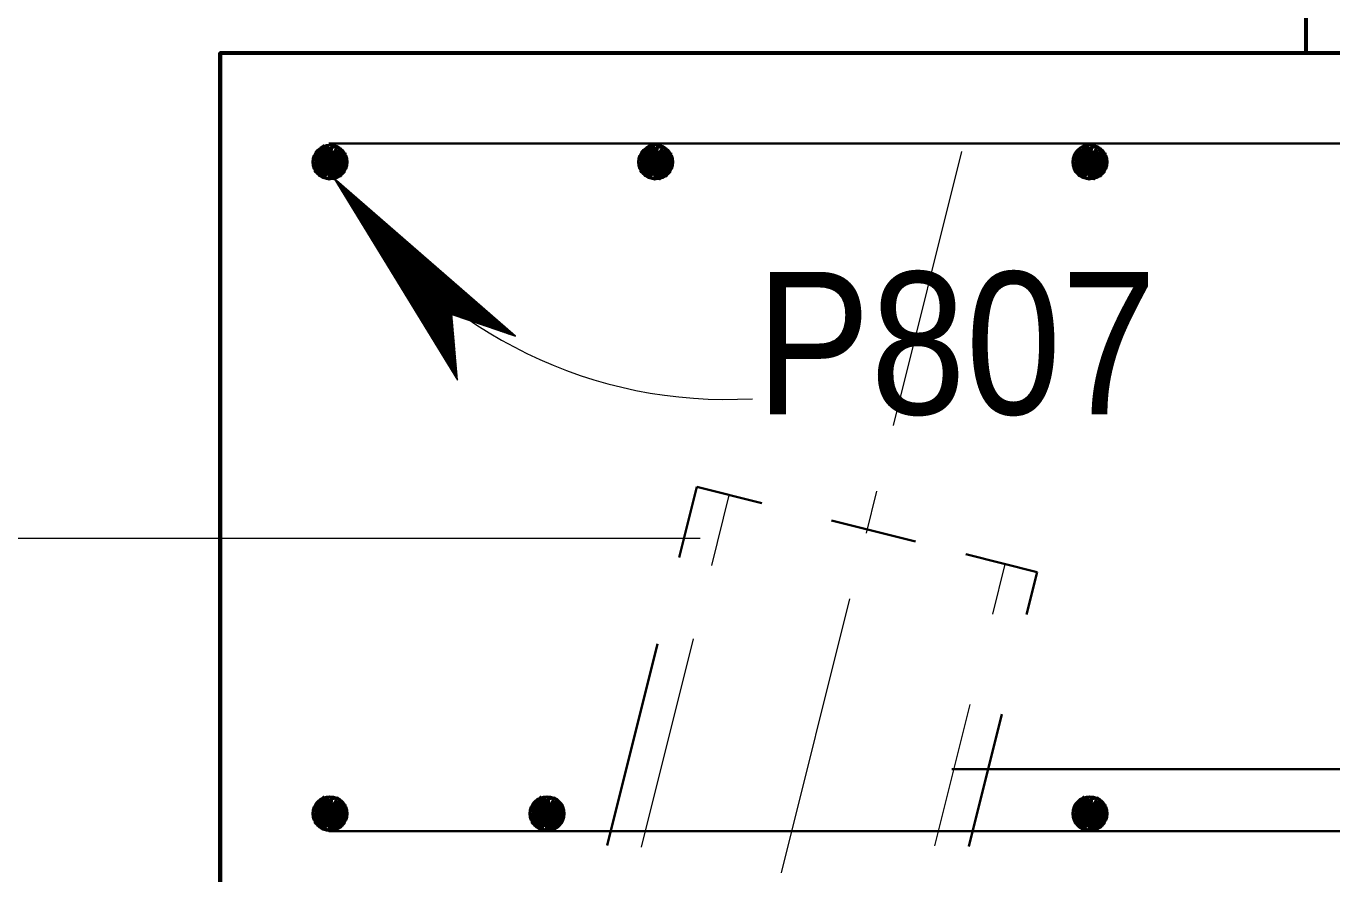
# Model space of a CAD drawing. Extents: x 144 to 252, y 360 to 425.
# Drawn here: x 189.374 to 192.381, y 392.513 to 394.465 of the extents above; entities that cross this region are included whole.
import ezdxf
from ezdxf.enums import TextEntityAlignment as Align

# ---------------------------------------------------------------- set-up
doc = ezdxf.new("R2010")
doc.units = 0
doc.header["$LTSCALE"] = 0.13
doc.linetypes.add('DOT_DASHED', pattern=[7.7, 5, -1.2, 0.3, -1.2])
for name, color, linetype, lineweight in [('1', 7, 'Continuous', 40), ('14', 7, 'Continuous', 13), ('3', 7, 'Continuous', 13), ('4', 7, 'Continuous', 35), ('5', 7, 'Continuous', 35)]:
    doc.layers.add(name, color=color, linetype=linetype, lineweight=lineweight)

msp = doc.modelspace()

# ---------------------------------------------------------------- linework, layer by layer
at = {"layer": '1', "lineweight": 60}
for p, q in [((192.3208, 396.2944), (192.3208, 394.4032)), ((189.8208, 392.4032), (189.8208, 394.4032))]:
    msp.add_line(p, q, dxfattribs=at)
at = {"layer": '1'}
for p, q in [((190.0457, 394.1757), (190.0433, 394.1307)), ((190.0433, 394.1607), (190.1033, 394.1507)), ((190.0482, 394.1757), (190.0457, 394.1307)), ((190.0457, 394.1757), (190.1058, 394.1657)), ((190.0457, 394.1732), (190.1058, 394.1632)), ((190.0457, 394.1707), (190.1058, 394.1582)), ((190.0457, 394.1682), (190.1058, 394.1557)), ((190.0457, 394.1632), (190.1033, 394.1532)), ((190.0482, 394.1807), (190.1058, 394.1707)), ((190.0507, 394.1757), (190.0482, 394.1307)), ((190.0532, 394.1757), (190.0507, 394.1307)), ((190.0557, 394.1757), (190.0532, 394.1307)), ((190.0607, 394.1757), (190.0582, 394.1307)), ((190.0632, 394.1757), (190.0607, 394.1307)), ((190.0657, 394.1757), (190.0632, 394.1307)), ((190.0683, 394.1757), (190.0657, 394.1307)), ((190.0708, 394.1757), (190.0683, 394.1307)), ((190.0733, 394.1757), (190.0708, 394.1307)), ((190.0757, 394.1757), (190.0733, 394.1307)), ((190.0807, 394.1732), (190.0757, 394.1282)), ((190.0857, 394.1732), (190.0807, 394.1282)), ((190.0882, 394.1732), (190.0857, 394.1282)), ((190.0882, 394.1732), (190.0857, 394.1282)), ((190.0907, 394.1732), (190.0882, 394.1282)), ((190.0932, 394.1732), (190.0907, 394.1282)), ((190.0957, 394.1732), (190.0932, 394.1282)), ((190.0983, 394.1732), (190.0957, 394.1282)), ((190.1008, 394.1732), (190.0983, 394.1282)), ((190.1033, 394.1732), (190.1008, 394.1282)), ((190.1082, 394.1732), (190.1058, 394.1282)), ((190.7957, 394.1757), (190.7933, 394.1307)), ((190.7933, 394.1607), (190.8533, 394.1507)), ((190.7982, 394.1757), (190.7957, 394.1307)), ((190.7957, 394.1757), (190.8558, 394.1657)), ((190.7957, 394.1732), (190.8558, 394.1632)), ((190.7957, 394.1707), (190.8558, 394.1582)), ((190.7957, 394.1682), (190.8558, 394.1557)), ((190.7957, 394.1632), (190.8533, 394.1532)), ((190.7982, 394.1807), (190.8558, 394.1707)), ((190.8007, 394.1757), (190.7982, 394.1307)), ((190.8032, 394.1757), (190.8007, 394.1307)), ((190.8057, 394.1757), (190.8032, 394.1307)), ((190.8107, 394.1757), (190.8082, 394.1307)), ((190.8132, 394.1757), (190.8107, 394.1307)), ((190.8157, 394.1757), (190.8132, 394.1307)), ((190.8183, 394.1757), (190.8157, 394.1307)), ((190.8208, 394.1757), (190.8183, 394.1307)), ((190.8233, 394.1757), (190.8208, 394.1307)), ((190.8257, 394.1757), (190.8233, 394.1307)), ((190.8307, 394.1732), (190.8257, 394.1282)), ((190.8357, 394.1732), (190.8307, 394.1282)), ((190.8382, 394.1732), (190.8357, 394.1282)), ((190.8382, 394.1732), (190.8357, 394.1282)), ((190.8407, 394.1732), (190.8382, 394.1282)), ((190.8432, 394.1732), (190.8407, 394.1282)), ((190.8457, 394.1732), (190.8432, 394.1282)), ((190.8483, 394.1732), (190.8457, 394.1282)), ((190.8508, 394.1732), (190.8483, 394.1282)), ((190.8533, 394.1732), (190.8508, 394.1282)), ((190.8582, 394.1732), (190.8558, 394.1282)), ((191.7957, 394.1757), (191.7933, 394.1307)), ((191.7933, 394.1607), (191.8533, 394.1507)), ((191.7982, 394.1757), (191.7957, 394.1307)), ((191.7957, 394.1757), (191.8558, 394.1657)), ((191.7957, 394.1732), (191.8558, 394.1632)), ((191.7957, 394.1707), (191.8558, 394.1582)), ((191.7957, 394.1682), (191.8558, 394.1557)), ((191.7957, 394.1632), (191.8533, 394.1532)), ((191.7982, 394.1807), (191.8558, 394.1707)), ((191.8007, 394.1757), (191.7982, 394.1307)), ((191.8032, 394.1757), (191.8007, 394.1307)), ((191.8057, 394.1757), (191.8032, 394.1307)), ((191.8107, 394.1757), (191.8082, 394.1307)), ((191.8132, 394.1757), (191.8107, 394.1307)), ((191.8157, 394.1757), (191.8132, 394.1307)), ((191.8183, 394.1757), (191.8157, 394.1307)), ((191.8208, 394.1757), (191.8183, 394.1307)), ((191.8233, 394.1757), (191.8208, 394.1307)), ((191.8257, 394.1757), (191.8233, 394.1307)), ((191.8307, 394.1732), (191.8257, 394.1282)), ((191.8357, 394.1732), (191.8307, 394.1282)), ((191.8382, 394.1732), (191.8357, 394.1282)), ((191.8382, 394.1732), (191.8357, 394.1282)), ((191.8407, 394.1732), (191.8382, 394.1282)), ((191.8432, 394.1732), (191.8407, 394.1282)), ((191.8457, 394.1732), (191.8432, 394.1282)), ((191.8483, 394.1732), (191.8457, 394.1282)), ((191.8508, 394.1732), (191.8483, 394.1282)), ((191.8533, 394.1732), (191.8508, 394.1282)), ((191.8582, 394.1732), (191.8558, 394.1282)), ((190.0383, 394.1332), (190.0983, 394.1232)), ((190.0408, 394.1482), (190.1008, 394.1357)), ((190.0408, 394.1407), (190.1008, 394.1307)), ((190.0408, 394.1382), (190.0983, 394.1282)), ((190.0408, 394.1357), (190.0983, 394.1257)), ((190.0433, 394.1582), (190.1033, 394.1457)), ((190.0433, 394.1557), (190.1008, 394.1432)), ((190.0433, 394.1532), (190.1008, 394.1407)), ((190.7883, 394.1332), (190.8483, 394.1232)), ((190.7908, 394.1482), (190.8508, 394.1357)), ((190.7908, 394.1407), (190.8508, 394.1307)), ((190.7908, 394.1382), (190.8483, 394.1282)), ((190.7908, 394.1357), (190.8483, 394.1257)), ((190.7933, 394.1582), (190.8533, 394.1457)), ((190.7933, 394.1557), (190.8508, 394.1432)), ((190.7933, 394.1532), (190.8508, 394.1407)), ((191.7883, 394.1332), (191.8483, 394.1232)), ((191.7908, 394.1482), (191.8508, 394.1357)), ((191.7908, 394.1407), (191.8508, 394.1307)), ((191.7908, 394.1382), (191.8483, 394.1282)), ((191.7908, 394.1357), (191.8483, 394.1257)), ((191.7933, 394.1582), (191.8533, 394.1457)), ((191.7933, 394.1557), (191.8508, 394.1432)), ((191.7933, 394.1532), (191.8508, 394.1407)), ((190.0457, 392.6757), (190.0433, 392.6307)), ((190.0433, 392.6607), (190.1033, 392.6507)), ((190.0433, 392.6582), (190.1033, 392.6457)), ((190.0482, 392.6757), (190.0457, 392.6307)), ((190.0457, 392.6757), (190.1058, 392.6657)), ((190.0457, 392.6732), (190.1058, 392.6632)), ((190.0457, 392.6707), (190.1058, 392.6582)), ((190.0457, 392.6682), (190.1058, 392.6557)), ((190.0457, 392.6632), (190.1033, 392.6532)), ((190.0482, 392.6807), (190.1058, 392.6707)), ((190.0507, 392.6757), (190.0482, 392.6307)), ((190.0532, 392.6757), (190.0507, 392.6307)), ((190.0557, 392.6757), (190.0532, 392.6307)), ((190.0607, 392.6757), (190.0582, 392.6307)), ((190.0632, 392.6757), (190.0607, 392.6307)), ((190.0657, 392.6757), (190.0632, 392.6307)), ((190.0683, 392.6757), (190.0657, 392.6307)), ((190.0708, 392.6757), (190.0683, 392.6307)), ((190.0733, 392.6757), (190.0708, 392.6307)), ((190.0757, 392.6757), (190.0733, 392.6307)), ((190.0807, 392.6732), (190.0757, 392.6282)), ((190.0857, 392.6732), (190.0807, 392.6282)), ((190.0882, 392.6732), (190.0857, 392.6282)), ((190.0882, 392.6732), (190.0857, 392.6282)), ((190.0907, 392.6732), (190.0882, 392.6282)), ((190.0932, 392.6732), (190.0907, 392.6282)), ((190.0957, 392.6732), (190.0932, 392.6282)), ((190.0983, 392.6732), (190.0957, 392.6282)), ((190.1008, 392.6732), (190.0983, 392.6282)), ((190.1033, 392.6732), (190.1008, 392.6282)), ((190.1082, 392.6732), (190.1058, 392.6282)), ((190.5457, 392.6757), (190.5433, 392.6307)), ((190.5433, 392.6607), (190.6033, 392.6507)), ((190.5433, 392.6582), (190.6033, 392.6457)), ((190.5482, 392.6757), (190.5457, 392.6307)), ((190.5457, 392.6757), (190.6058, 392.6657)), ((190.5457, 392.6732), (190.6058, 392.6632)), ((190.5457, 392.6707), (190.6058, 392.6582)), ((190.5457, 392.6682), (190.6058, 392.6557)), ((190.5457, 392.6632), (190.6033, 392.6532)), ((190.5482, 392.6807), (190.6058, 392.6707)), ((190.5507, 392.6757), (190.5482, 392.6307)), ((190.5532, 392.6757), (190.5507, 392.6307)), ((190.5557, 392.6757), (190.5532, 392.6307)), ((190.5607, 392.6757), (190.5582, 392.6307)), ((190.5632, 392.6757), (190.5607, 392.6307)), ((190.5657, 392.6757), (190.5632, 392.6307)), ((190.5683, 392.6757), (190.5657, 392.6307)), ((190.5708, 392.6757), (190.5683, 392.6307)), ((190.5733, 392.6757), (190.5708, 392.6307)), ((190.5757, 392.6757), (190.5733, 392.6307)), ((190.5807, 392.6732), (190.5757, 392.6282)), ((190.5857, 392.6732), (190.5807, 392.6282)), ((190.5882, 392.6732), (190.5857, 392.6282)), ((190.5882, 392.6732), (190.5857, 392.6282)), ((190.5907, 392.6732), (190.5882, 392.6282)), ((190.5932, 392.6732), (190.5907, 392.6282)), ((190.5957, 392.6732), (190.5932, 392.6282)), ((190.5983, 392.6732), (190.5957, 392.6282)), ((190.6008, 392.6732), (190.5983, 392.6282)), ((190.6033, 392.6732), (190.6008, 392.6282)), ((190.6082, 392.6732), (190.6058, 392.6282)), ((191.7957, 392.6757), (191.7933, 392.6307)), ((191.7933, 392.6607), (191.8533, 392.6507)), ((191.7933, 392.6582), (191.8533, 392.6457)), ((191.7982, 392.6757), (191.7957, 392.6307)), ((191.7957, 392.6757), (191.8558, 392.6657)), ((191.7957, 392.6732), (191.8558, 392.6632)), ((191.7957, 392.6707), (191.8558, 392.6582)), ((191.7957, 392.6682), (191.8558, 392.6557)), ((191.7957, 392.6632), (191.8533, 392.6532)), ((191.7982, 392.6807), (191.8558, 392.6707)), ((191.8007, 392.6757), (191.7982, 392.6307)), ((191.8032, 392.6757), (191.8007, 392.6307)), ((191.8057, 392.6757), (191.8032, 392.6307)), ((191.8107, 392.6757), (191.8082, 392.6307)), ((191.8132, 392.6757), (191.8107, 392.6307)), ((191.8157, 392.6757), (191.8132, 392.6307)), ((191.8183, 392.6757), (191.8157, 392.6307)), ((191.8208, 392.6757), (191.8183, 392.6307)), ((191.8233, 392.6757), (191.8208, 392.6307)), ((191.8257, 392.6757), (191.8233, 392.6307)), ((191.8307, 392.6732), (191.8257, 392.6282)), ((191.8357, 392.6732), (191.8307, 392.6282)), ((191.8382, 392.6732), (191.8357, 392.6282)), ((191.8382, 392.6732), (191.8357, 392.6282)), ((191.8407, 392.6732), (191.8382, 392.6282)), ((191.8432, 392.6732), (191.8407, 392.6282)), ((191.8457, 392.6732), (191.8432, 392.6282)), ((191.8483, 392.6732), (191.8457, 392.6282)), ((191.8508, 392.6732), (191.8483, 392.6282)), ((191.8533, 392.6732), (191.8508, 392.6282)), ((191.8582, 392.6732), (191.8558, 392.6282)), ((190.0383, 392.6332), (190.0983, 392.6232)), ((190.0408, 392.6482), (190.1008, 392.6357)), ((190.0408, 392.6407), (190.1008, 392.6307)), ((190.0408, 392.6382), (190.0983, 392.6282)), ((190.0408, 392.6357), (190.0983, 392.6257)), ((190.0433, 392.6557), (190.1008, 392.6432)), ((190.0433, 392.6532), (190.1008, 392.6407)), ((190.5383, 392.6332), (190.5983, 392.6232)), ((190.5408, 392.6482), (190.6008, 392.6357)), ((190.5408, 392.6407), (190.6008, 392.6307)), ((190.5408, 392.6382), (190.5983, 392.6282)), ((190.5408, 392.6357), (190.5983, 392.6257)), ((190.5433, 392.6557), (190.6008, 392.6432)), ((190.5433, 392.6532), (190.6008, 392.6407)), ((191.7883, 392.6332), (191.8483, 392.6232)), ((191.7908, 392.6482), (191.8508, 392.6357)), ((191.7908, 392.6407), (191.8508, 392.6307)), ((191.7908, 392.6382), (191.8483, 392.6282)), ((191.7908, 392.6357), (191.8483, 392.6257)), ((191.7933, 392.6557), (191.8508, 392.6432)), ((191.7933, 392.6532), (191.8508, 392.6407))]:
    msp.add_line(p, q, dxfattribs=at)
at = {"layer": '1', "lineweight": 60}
for points in [[(189.8208, 392.4032), (197.8208, 392.4032), (197.8208, 394.4032), (194.0708, 394.4032), (194.0708, 394.6532), (193.5708, 394.6532), (193.5708, 394.4032), (189.8208, 394.4032)], [(192.5708, 394.4032), (189.8208, 394.4032), (189.8208, 392.4032)]]:
    msp.add_lwpolyline(points, dxfattribs=at)
at = {"layer": '1'}
for points in [[(190.0332, 394.1507), (190.1107, 394.1607), (190.0408, 394.1757), (190.1107, 394.1432), (190.0383, 394.1307), (190.0983, 394.1207), (190.0983, 394.1832), (190.0708, 394.1132), (190.0782, 394.1907), (190.0482, 394.1207), (190.0582, 394.1907), (190.0832, 394.1132), (190.0358, 394.1657), (190.1082, 394.1707), (190.0582, 394.1157), (190.0907, 394.1882), (190.0408, 394.1757), (190.0383, 394.1307), (190.0708, 394.1132), (190.0983, 394.1207), (190.1107, 394.1432), (190.1082, 394.1707), (190.0907, 394.1882), (190.0708, 394.1557), (190.1058, 394.1282), (190.0482, 394.1207), (190.0708, 394.1557), (190.0383, 394.1707), (190.0683, 394.1907), (190.0708, 394.1582), (190.0957, 394.1207), (190.0358, 394.1582), (190.0757, 394.1682), (190.0983, 394.1832)], [(190.7832, 394.1507), (190.8607, 394.1607), (190.7908, 394.1757), (190.8607, 394.1432), (190.7883, 394.1307), (190.8483, 394.1207), (190.8483, 394.1832), (190.8208, 394.1132), (190.8282, 394.1907), (190.7982, 394.1207), (190.8082, 394.1907), (190.8332, 394.1132), (190.7858, 394.1657), (190.8582, 394.1707), (190.8082, 394.1157), (190.8407, 394.1882), (190.7908, 394.1757), (190.7883, 394.1307), (190.8208, 394.1132), (190.8483, 394.1207), (190.8607, 394.1432), (190.8582, 394.1707), (190.8407, 394.1882), (190.8208, 394.1557), (190.8558, 394.1282), (190.7982, 394.1207), (190.8208, 394.1557), (190.7883, 394.1707), (190.8183, 394.1907), (190.8208, 394.1582), (190.8457, 394.1207), (190.7858, 394.1582), (190.8257, 394.1682), (190.8483, 394.1832)], [(191.7832, 394.1507), (191.8607, 394.1607), (191.7908, 394.1757), (191.8607, 394.1432), (191.7883, 394.1307), (191.8483, 394.1207), (191.8483, 394.1832), (191.8208, 394.1132), (191.8282, 394.1907), (191.7982, 394.1207), (191.8082, 394.1907), (191.8332, 394.1132), (191.7858, 394.1657), (191.8582, 394.1707), (191.8082, 394.1157), (191.8407, 394.1882), (191.7908, 394.1757), (191.7883, 394.1307), (191.8208, 394.1132), (191.8483, 394.1207), (191.8607, 394.1432), (191.8582, 394.1707), (191.8407, 394.1882), (191.8208, 394.1557), (191.8558, 394.1282), (191.7982, 394.1207), (191.8208, 394.1557), (191.7883, 394.1707), (191.8183, 394.1907), (191.8208, 394.1582), (191.8457, 394.1207), (191.7858, 394.1582), (191.8257, 394.1682), (191.8483, 394.1832)], [(190.0332, 392.6507), (190.1107, 392.6607), (190.0408, 392.6757), (190.1107, 392.6432), (190.0383, 392.6307), (190.0983, 392.6207), (190.0983, 392.6832), (190.0708, 392.6132), (190.0782, 392.6907), (190.0482, 392.6207), (190.0582, 392.6907), (190.0832, 392.6132), (190.0358, 392.6657), (190.1082, 392.6707), (190.0582, 392.6157), (190.0907, 392.6882), (190.0408, 392.6757), (190.0383, 392.6307), (190.0708, 392.6132), (190.0983, 392.6207), (190.1107, 392.6432), (190.1082, 392.6707), (190.0907, 392.6882), (190.0708, 392.6557), (190.1058, 392.6282), (190.0482, 392.6207), (190.0708, 392.6557), (190.0383, 392.6707), (190.0683, 392.6907), (190.0708, 392.6582), (190.0957, 392.6207), (190.0358, 392.6582), (190.0757, 392.6682), (190.0983, 392.6832)], [(190.5332, 392.6507), (190.6107, 392.6607), (190.5408, 392.6757), (190.6107, 392.6432), (190.5383, 392.6307), (190.5983, 392.6207), (190.5983, 392.6832), (190.5708, 392.6132), (190.5782, 392.6907), (190.5482, 392.6207), (190.5582, 392.6907), (190.5832, 392.6132), (190.5358, 392.6657), (190.6082, 392.6707), (190.5582, 392.6157), (190.5907, 392.6882), (190.5408, 392.6757), (190.5383, 392.6307), (190.5708, 392.6132), (190.5983, 392.6207), (190.6107, 392.6432), (190.6082, 392.6707), (190.5907, 392.6882), (190.5708, 392.6557), (190.6058, 392.6282), (190.5482, 392.6207), (190.5708, 392.6557), (190.5383, 392.6707), (190.5683, 392.6907), (190.5708, 392.6582), (190.5957, 392.6207), (190.5358, 392.6582), (190.5757, 392.6682), (190.5983, 392.6832)], [(191.7832, 392.6507), (191.8607, 392.6607), (191.7908, 392.6757), (191.8607, 392.6432), (191.7883, 392.6307), (191.8483, 392.6207), (191.8483, 392.6832), (191.8208, 392.6132), (191.8282, 392.6907), (191.7982, 392.6207), (191.8082, 392.6907), (191.8332, 392.6132), (191.7858, 392.6657), (191.8582, 392.6707), (191.8082, 392.6157), (191.8407, 392.6882), (191.7908, 392.6757), (191.7883, 392.6307), (191.8208, 392.6132), (191.8483, 392.6207), (191.8607, 392.6432), (191.8582, 392.6707), (191.8407, 392.6882), (191.8208, 392.6557), (191.8558, 392.6282), (191.7982, 392.6207), (191.8208, 392.6557), (191.7883, 392.6707), (191.8183, 392.6907), (191.8208, 392.6582), (191.8457, 392.6207), (191.7858, 392.6582), (191.8257, 392.6682), (191.8483, 392.6832)]]:
    msp.add_lwpolyline(points, dxfattribs=at)
for centre in [(190.0733, 394.1522), (190.8233, 394.1522), (191.8233, 394.1522), (190.0733, 392.6522), (190.5733, 392.6522), (191.8233, 392.6522)]:
    msp.add_circle(centre, 0.0396, dxfattribs=at)
at = {"layer": '14', "lineweight": 35}
msp.add_lwpolyline([(192.505, 396.2544), (192.505, 392.7544), (191.505, 392.7544)], dxfattribs=at)
at = {"layer": '14'}
msp.add_arc((190.9859, 394.655), 1.0493, 214.8057, 273.2916, dxfattribs=at)
at = {"layer": '3'}
for p, q in [((190.0823, 394.1153), (190.3666, 393.6502)), ((190.354, 393.801), (190.0823, 394.1153)), ((190.5002, 393.751), (190.0823, 394.1153)), ((190.0912, 394.1039), (190.3662, 393.6542)), ((190.4936, 393.7533), (190.0912, 394.1039)), ((190.0983, 394.0957), (190.3657, 393.6583)), ((190.4897, 393.7546), (190.0983, 394.0957)), ((190.1077, 394.0847), (190.3654, 393.6635)), ((190.4847, 393.7562), (190.1077, 394.0847)), ((190.116, 394.0752), (190.365, 393.6681)), ((190.4802, 393.7578), (190.116, 394.0752)), ((190.4802, 393.7578), (190.116, 394.0752)), ((190.1235, 394.0665), (190.3647, 393.6722)), ((190.4762, 393.7593), (190.1235, 394.0665)), ((190.1329, 394.0556), (190.3642, 393.6775)), ((190.4712, 393.7609), (190.1329, 394.0556)), ((190.1413, 394.046), (190.3638, 393.6822)), ((190.4667, 393.7624), (190.1413, 394.046)), ((190.1502, 394.0357), (190.3634, 393.687)), ((190.4619, 393.7642), (190.1502, 394.0357)), ((190.1592, 394.0252), (190.363, 393.6921)), ((190.4571, 393.7658), (190.1592, 394.0252)), ((190.168, 394.0151), (190.3626, 393.6969)), ((190.4523, 393.7674), (190.168, 394.0151)), ((190.1771, 394.0046), (190.3622, 393.702)), ((190.4474, 393.7691), (190.1771, 394.0046)), ((190.1853, 393.9951), (190.3618, 393.7065)), ((190.4432, 393.7706), (190.1853, 393.9951)), ((190.1927, 393.9864), (190.3613, 393.7107)), ((190.4389, 393.7721), (190.1927, 393.9864)), ((190.203, 393.9746), (190.3609, 393.7164)), ((190.4335, 393.7738), (190.203, 393.9746)), ((190.212, 393.9642), (190.3605, 393.7214)), ((190.4286, 393.7755), (190.212, 393.9642)), ((190.2234, 393.9502), (190.3601, 393.7267)), ((190.4208, 393.7782), (190.2234, 393.9502)), ((190.4243, 393.7771), (190.2258, 393.9499)), ((190.2327, 393.9398), (190.3597, 393.7317)), ((190.416, 393.7797), (190.2327, 393.9398)), ((190.2413, 393.9297), (190.3593, 393.7366)), ((190.4112, 393.7813), (190.2413, 393.9297)), ((190.2474, 393.9231), (190.359, 393.7412)), ((190.4097, 393.782), (190.2474, 393.9231)), ((190.2553, 393.9141), (190.3585, 393.7457)), ((190.4053, 393.7836), (190.2553, 393.9141)), ((190.2644, 393.9037), (190.3582, 393.7507)), ((190.4005, 393.7851), (190.2644, 393.9037)), ((190.2747, 393.8919), (190.3575, 393.7562)), ((190.3951, 393.787), (190.2747, 393.8919)), ((190.2828, 393.8821), (190.3572, 393.7608)), ((190.3907, 393.7886), (190.2828, 393.8821)), ((190.2915, 393.8723), (190.3568, 393.7657)), ((190.3858, 393.7902), (190.2915, 393.8723)), ((190.2994, 393.8632), (190.3565, 393.7701)), ((190.3817, 393.7915), (190.2994, 393.8632)), ((190.3089, 393.8522), (190.3559, 393.7752)), ((190.3767, 393.7933), (190.3089, 393.8522)), ((190.3179, 393.8417), (190.3555, 393.7804)), ((190.3718, 393.795), (190.3179, 393.8417)), ((190.3262, 393.8322), (190.3551, 393.785)), ((190.3673, 393.7965), (190.3262, 393.8322)), ((190.3349, 393.8221), (190.3547, 393.7898)), ((190.3616, 393.7984), (190.3423, 393.8152)), ((190.3424, 393.8136), (190.3543, 393.7941)), ((190.3585, 393.7994), (190.3424, 393.8136)), ((190.349, 393.8058), (190.354, 393.7978)), ((190.3537, 393.8011), (190.5002, 393.751)), ((190.3666, 393.6502), (190.3537, 393.8011)), ((190.9256, 393.2852), (187.8267, 393.2852))]:
    msp.add_line(p, q, dxfattribs=at)
at = {"layer": '4'}
for p, q in [((190.0708, 394.1948), (197.5708, 394.1948)), ((190.0708, 392.6115), (197.5708, 392.6115))]:
    msp.add_line(p, q, dxfattribs=at)
at = {"layer": '5', "linetype": 'DOT_DASHED', "lineweight": 13}
msp.add_line((191.5276, 394.1766), (190.4174, 389.7353), dxfattribs=at)
at = {"layer": '5'}
for p, q in [((190.9179, 393.4042), (190.8773, 393.2419)), ((190.9179, 393.4042), (191.0679, 393.3667)), ((191.2281, 393.3266), (191.4218, 393.2782)), ((191.5376, 393.2492), (191.7021, 393.2082)), ((191.7021, 393.2082), (191.6776, 393.1102)), ((190.8277, 393.0432), (190.7115, 392.5785)), ((191.6202, 392.8808), (191.5442, 392.5762))]:
    msp.add_line(p, q, dxfattribs=at)
at = {"layer": '5', "lineweight": 13}
for p, q in [((190.9922, 393.3856), (190.9517, 393.2233)), ((191.6277, 393.2267), (191.5988, 393.111)), ((190.9094, 393.0542), (190.7896, 392.5748)), ((191.5469, 392.9033), (191.4656, 392.578))]:
    msp.add_line(p, q, dxfattribs=at)

# ---------------------------------------------------------------- texts
at = {"layer": '14', "width": 0.9}
msp.add_text('P807', height=0.3281, dxfattribs=at).set_placement((191.5155, 393.5713), align=Align.CENTER)

doc.saveas('drawing.dxf')
